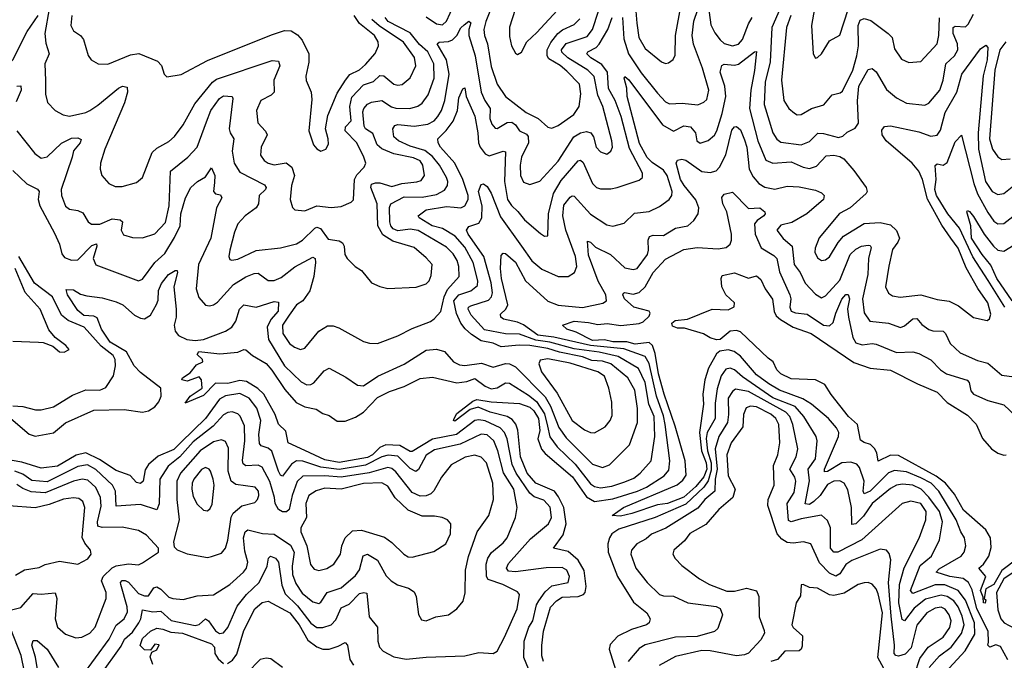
# Model space of a CAD drawing. Extents: x 1443846 to 1577407, y 839182 to 927291.
# Tile 519 of 535: x 1564509 to 1569367, y 905031 to 908194. Entities that reach past the tile are written whole.
import ezdxf

# ---------------------------------------------------------------- set-up
doc = ezdxf.new("R2010")
doc.units = 0

msp = doc.modelspace()

# ---------------------------------------------------------------- linework, layer by layer
at = {"layer": '0CON20XD'}
for points in [[(1568445, 908333.8), (1568415.6, 908165), (1568424.3, 908025), (1568435, 908003.3), (1568445, 908006.2), (1568465, 908025.7), (1568505, 908089.2), (1568555, 908118), (1568596.7, 908243.3)], [(1566844.8, 908275), (1566808.3, 908185), (1566799, 908145), (1566801.5, 908115), (1566817.1, 908075), (1566835, 907962), (1566864.7, 907875), (1566906.2, 907815), (1567008.1, 907735), (1567066.4, 907706.4), (1567115, 907663.5), (1567135, 907658.5), (1567165, 907671.5), (1567242.1, 907725), (1567269.1, 907765), (1567277.2, 907827.2), (1567271.6, 907875), (1567208.9, 907938.9), (1567175, 907967), (1567119.9, 907999.9), (1567111.2, 908015), (1567110.9, 908045), (1567128.8, 908081.2), (1567164.6, 908125.4), (1567187.1, 908142.9), (1567245, 908169.7), (1567272.6, 908197.4)], [(1566967.6, 908292.4), (1566925, 908156.7), (1566925, 908110), (1566935.6, 908065), (1566955, 908028.8), (1566965, 908022), (1566985, 908034), (1567011.5, 908085), (1567059.8, 908130.2), (1567179.6, 908260.4)], [(1567544.8, 908275), (1567553.9, 908176.1), (1567563.9, 908105), (1567595, 908051.5), (1567675, 907985.6), (1567695, 907977.1), (1567709.7, 907980.3), (1567733.4, 907996.6), (1567742.2, 908017.8), (1567744.3, 908115), (1567771.8, 908268.2)], [(1564027.2, 908237.2), (1564030.5, 908175), (1564056.7, 908145), (1564325, 907958.2), (1564368.3, 907938.3), (1564395, 907937.5), (1564435, 907956.9), (1564474.8, 907995.2), (1564545.9, 908135), (1564599.7, 908215)], [(1564655, 908247.5), (1564632.3, 908125), (1564637.9, 908077.9), (1564653.6, 908025), (1564632.7, 907975), (1564636.2, 907893.8), (1564636.5, 907826.5), (1564646, 907785), (1564684.5, 907744.5), (1564723.4, 907723.4), (1564755, 907716.5), (1564835, 907734.7), (1564855, 907744.7), (1564895, 907770.9), (1564995.6, 907855), (1565015.4, 907865.4), (1565039.8, 907859.8), (1565041.1, 907835), (1565026.3, 907783.7), (1564929.6, 907555), (1564907.8, 907485), (1564905.6, 907455), (1564914.2, 907425), (1564949.2, 907385), (1564980.2, 907370.2), (1565015, 907370), (1565085, 907390), (1565115, 907414), (1565162.9, 907537.1), (1565185, 907560), (1565245, 907592.5), (1565272.4, 907617.6), (1565315, 907674.4), (1565372.5, 907777.5), (1565459.7, 907885), (1565479.7, 907900.3), (1565755, 907992.9), (1565785, 907988.5), (1565791.6, 907965), (1565762.4, 907895), (1565764.6, 907835), (1565749.6, 907820.4), (1565698.2, 907795), (1565677.7, 907745), (1565684, 907684), (1565722.4, 907642.4), (1565729.2, 907625), (1565699.6, 907565), (1565696.5, 907525), (1565715, 907498.9), (1565735, 907484.7), (1565765, 907477.6), (1565823.4, 907486.6), (1565852.1, 907465), (1565865.2, 907425), (1565849.5, 907375), (1565843.1, 907305), (1565855, 907266.7), (1565865.6, 907255.6), (1565915, 907249.6), (1565975, 907274.2), (1566045, 907266.2), (1566095, 907271.5), (1566145, 907293.1), (1566155, 907303.8), (1566160, 907405), (1566172.6, 907427.4), (1566208.2, 907465), (1566216.4, 907485), (1566207.3, 907515), (1566171.6, 907585), (1566114, 907645), (1566115.7, 907664.3), (1566144, 907695), (1566137.8, 907765), (1566148.2, 907811.8), (1566205, 907871.4), (1566255, 907889.1), (1566285, 907918.1), (1566305, 907916.7), (1566355, 907874.6), (1566375, 907870), (1566395.9, 907874.1), (1566435, 907906.5), (1566464.1, 907965), (1566456.8, 908006.8), (1566402.3, 908082.3), (1566282.5, 908162.5), (1566245.9, 908195)], [(1565469.7, 907390.3), (1565465.8, 907345), (1565474.5, 907334.5), (1565498.9, 907328.9), (1565506.6, 907313.4), (1565479.6, 907265), (1565451.8, 907115), (1565391.7, 906985), (1565379.2, 906865), (1565392, 906822), (1565425, 906784.4), (1565445, 906780.5), (1565465, 906786.4), (1565485, 906798.1), (1565564.5, 906885.5), (1565625, 906924.3), (1565665, 906940.9), (1565685, 906942.5), (1565735, 906905.4), (1565765, 906906), (1565799, 906921), (1565865.9, 906974.1), (1565955, 907020.8), (1565966.4, 907015), (1565968.8, 906995), (1565960.8, 906925), (1565941, 906855), (1565906.6, 906805), (1565875, 906785.2), (1565838.2, 906735), (1565805.7, 906685), (1565807.5, 906645), (1565840, 906595), (1565865, 906576.2), (1565895, 906564.5), (1565915, 906571.4), (1565984.2, 906655.8), (1566028.3, 906681.7), (1566055, 906681.9), (1566082.6, 906672.6), (1566205, 906604.3), (1566235, 906595.7), (1566275, 906594.4), (1566375, 906632.1), (1566445, 906669.6), (1566535, 906703.5), (1566554, 906716), (1566587.3, 906752.7), (1566603, 906825), (1566618.8, 906861.2), (1566677.2, 906925), (1566675.7, 906975), (1566666.8, 907005), (1566647.1, 907037.1), (1566615, 907069.7), (1566475, 907152.1), (1566435, 907159.8), (1566375, 907151), (1566351.4, 907161.4), (1566340.1, 907175), (1566334.8, 907195.2), (1566334.1, 907265.9), (1566340, 907285), (1566405, 907318.4), (1566495, 907317.5), (1566565, 907331.2), (1566605, 907352.1), (1566619.8, 907375), (1566621.4, 907395), (1566613.9, 907415), (1566580.9, 907475), (1566545, 907518.7), (1566507, 907547), (1566435, 907568.7), (1566377.3, 907595), (1566354.6, 907615), (1566350, 907655), (1566359.1, 907670.9), (1566373.9, 907676.1), (1566455, 907668.5), (1566522.5, 907677.5), (1566554.6, 907695), (1566571.6, 907715), (1566589.6, 907745), (1566606.2, 907795), (1566628, 907925), (1566615.1, 907995.1), (1566568.2, 908075), (1566578.1, 908081.9), (1566625, 908085.7), (1566645, 908094.1), (1566665, 908115.4), (1566685, 908152.9), (1566701.9, 908168.1), (1566725, 908186.9), (1566735, 908177.5), (1566725.2, 908144.8), (1566724.8, 908115), (1566755.9, 908015), (1566786.2, 907835), (1566803.1, 907795), (1566829.3, 907755), (1566828.5, 907705), (1566838, 907678), (1566855, 907657.3), (1566865, 907656.8), (1566913.9, 907686.1), (1566937.2, 907687.2), (1566954.7, 907675), (1566975, 907644.7), (1567009, 907629), (1567017.4, 907617.4), (1567019.2, 907585), (1566985.3, 907515), (1566977.9, 907475), (1566980.3, 907425), (1566995, 907391.1), (1567025, 907380.4), (1567075, 907396.7), (1567165, 907495.4), (1567242.9, 907615), (1567275, 907634.8), (1567305, 907641.6), (1567327.1, 907635), (1567339.6, 907615), (1567353.4, 907565), (1567375, 907540.9), (1567405, 907529.4), (1567425.9, 907544.1), (1567433.8, 907565), (1567431.2, 907595), (1567386, 907765), (1567361.2, 907821.2), (1567343.4, 907913.4), (1567312.5, 907945), (1567212.9, 908005), (1567183.9, 908033.9), (1567182, 908045), (1567205, 908076.4), (1567309.2, 908110.8), (1567335, 908145.5), (1567364.9, 908235.1)], [(1566515, 908207.2), (1566565, 908172.4), (1566595, 908168.6), (1566615, 908186.2), (1566651.4, 908265)], [(1567482.9, 908205), (1567489.6, 908099.6), (1567512.3, 908025), (1567575, 907931.6), (1567655, 907831.5), (1567695, 907788.2), (1567715, 907778.5), (1567777.8, 907782.2), (1567855, 907772.5), (1567885, 907786.4), (1567899.7, 907800.2), (1567909.4, 907845), (1567877.7, 907955), (1567832.9, 908072.9), (1567826, 908116), (1567835, 908185.8), (1567855, 908243.1)], [(1567905.9, 908265.9), (1567918.6, 908168.6), (1567939.3, 908129.3), (1567964.1, 908094.1), (1567985, 908076.8), (1568025, 908065.3), (1568055, 908072.7), (1568074.5, 908095.5), (1568105, 908173.8), (1568123.3, 908205)], [(1568261.4, 908248.6), (1568219.8, 908155), (1568210.8, 907985), (1568187.2, 907885), (1568182.7, 907775), (1568224.2, 907635), (1568243.7, 907603.7), (1568265, 907588.4), (1568365, 907575.8), (1568405, 907591.6), (1568447.2, 907632.8), (1568475, 907632.3), (1568548.3, 907611.7), (1568570.9, 907619.1), (1568591.5, 907638.5), (1568631.5, 907658.5), (1568646.7, 907683.3), (1568642.4, 907792.4), (1568649.2, 907865), (1568695, 907947.8), (1568715, 907951.9), (1568735, 907936.9), (1568785, 907848.5), (1568835, 907807.1), (1568885, 907782.1), (1568975, 907771.9), (1568995, 907781.9), (1569048, 907845), (1569064.8, 907895), (1569078.8, 907975), (1569121.1, 908015), (1569138.1, 908045), (1569136.2, 908075), (1569114.4, 908125), (1569115, 908155.6), (1569125, 908162.1), (1569175, 908158.8), (1569188.6, 908171.4), (1569215, 908220.9)], [(1564441.9, 906245), (1564555, 906146.9), (1564585, 906137.8), (1564675, 906154.2), (1564735, 906202.7), (1564874.2, 906265.8), (1565025, 906269.3), (1565115, 906255.2), (1565145, 906261.9), (1565175, 906282.9), (1565195, 906306.4), (1565206.6, 906335), (1565204.6, 906375), (1565105, 906452.2), (1565074.4, 906485), (1565035, 906553.9), (1564955, 906602.1), (1564913.1, 906665), (1564891.1, 906721.1), (1564875, 906729), (1564825, 906733.6), (1564795, 906758.4), (1564745.3, 906835), (1564738, 906862), (1564775, 906859.1), (1564809.1, 906839.1), (1564839.6, 906829.6), (1564915, 906820.4), (1564985, 906800.5), (1565017.1, 906785), (1565075, 906734.6), (1565105, 906719.1), (1565125, 906716.2), (1565155, 906735.4), (1565183.4, 906786.6), (1565191.3, 906808.7), (1565194.2, 906855.8), (1565208.9, 906891.1), (1565242.3, 906935), (1565275.5, 906955.5), (1565285.5, 906955.5), (1565288.2, 906945), (1565269.2, 906875), (1565281.4, 906765), (1565280.8, 906725), (1565270.6, 906685), (1565276, 906655), (1565292.7, 906635), (1565333.9, 906613.9), (1565375, 906610), (1565416, 906615), (1565525, 906655.4), (1565555.5, 906675), (1565574.7, 906705), (1565593.2, 906765), (1565615, 906785.4), (1565675, 906774.7), (1565765, 906802.3), (1565785, 906799.2), (1565784.7, 906755), (1565747.3, 906712.7), (1565729, 906675), (1565735.6, 906615), (1565815, 906484.8), (1565897.1, 906405), (1565925, 906390.6), (1565945, 906392), (1565959.7, 906400.3), (1566010.6, 906459.4), (1566035, 906473.5), (1566118.5, 906428.5), (1566175, 906388.8), (1566205, 906385.9), (1566276.6, 906433.4), (1566405, 906492), (1566515, 906561.6), (1566565, 906566.5), (1566605, 906555.4), (1566648.8, 906505), (1566679.1, 906489.1), (1566705, 906486.8), (1566787.9, 906497.9), (1566845, 906477.8), (1566905, 906496.8), (1566925, 906494.8), (1566955, 906479.4), (1567100.9, 906330.9), (1567128.3, 906285), (1567169.6, 906180.4), (1567205, 906128.9), (1567335, 905999.1), (1567385, 905983.1), (1567418.1, 905995), (1567518, 906095), (1567556.8, 906205), (1567556.4, 906273.6), (1567543.9, 906365), (1567509.5, 906425), (1567425, 906494.9), (1567385, 906507.6), (1567331.2, 906511.2), (1567285, 906529.1), (1567171.4, 906551.4), (1567115, 906569.9), (1567025, 906584.4), (1566973.3, 906586.7), (1566885, 906578.7), (1566845, 906595.9), (1566785, 906608.4), (1566738.6, 906638.6), (1566707.5, 906667.4), (1566685.7, 906695.7), (1566663.3, 906743.3), (1566651.4, 906805), (1566675, 906834.4), (1566734.6, 906855.4), (1566768, 906882), (1566769.6, 906905), (1566746.2, 906995), (1566705, 907070.8), (1566656.9, 907125), (1566595, 907162.3), (1566544.1, 907175), (1566479.5, 907215), (1566474.5, 907225), (1566514.9, 907255.1), (1566615, 907271.7), (1566652.1, 907267.9), (1566685, 907264.8), (1566705, 907274.6), (1566721.9, 907305), (1566721.1, 907325), (1566694.8, 907405), (1566655.5, 907485), (1566584.7, 907565), (1566574.1, 907585), (1566572.1, 907605), (1566613.4, 907646.6), (1566647.3, 907692.7), (1566669, 907745), (1566675, 907808), (1566695, 907852), (1566705, 907857.5), (1566711.9, 907815), (1566755, 907717.5), (1566770, 907635), (1566772.4, 907585), (1566780, 907565), (1566805, 907531.3), (1566825, 907522.2), (1566895, 907544.5), (1566905, 907541.4), (1566900.9, 907395), (1566916.3, 907306.3), (1566935, 907276.1), (1566967.2, 907247.2), (1567000, 907205), (1567078.6, 907138.6), (1567097.5, 907125), (1567115, 907126.7), (1567118.3, 907235), (1567142.1, 907335), (1567180.3, 907399.7), (1567265, 907496.9), (1567275, 907500.8), (1567289.1, 907489.1), (1567335, 907384.5), (1567355, 907365.5), (1567375, 907358.2), (1567425, 907358.2), (1567456.7, 907365), (1567565, 907400.5), (1567581.9, 907415), (1567580.9, 907435), (1567517.2, 907557.2), (1567477.1, 907715), (1567447.3, 907795), (1567414.2, 907854.2), (1567409.4, 907935), (1567381.6, 907971.6), (1567326, 908006), (1567307.3, 908025), (1567312.7, 908035), (1567352.9, 908057.1), (1567367.8, 908072.2), (1567410, 908145), (1567432.4, 908205)], [(1564493.9, 907645), (1564583, 907533), (1564615, 907510.4), (1564645, 907516), (1564715, 907584.7), (1564765, 907608.4), (1564795, 907610), (1564812.7, 907602.7), (1564806.7, 907585), (1564773.9, 907546.1), (1564768.4, 907515), (1564713.7, 907355), (1564715.3, 907325), (1564735, 907273.3), (1564755, 907258.5), (1564795, 907251.6), (1564820.3, 907240.2), (1564847.1, 907195), (1564863.6, 907183.6), (1564905, 907184.1), (1564965, 907210.2), (1565005, 907206.2), (1565015.3, 907195), (1565010, 907155), (1565021.4, 907131.4), (1565065, 907118.5), (1565115, 907116.5), (1565175, 907136.9), (1565227.4, 907192.6), (1565246.6, 907275), (1565252.5, 907445), (1565338.8, 907515), (1565384.2, 907565), (1565430.8, 907689.2), (1565452.3, 907745), (1565495, 907805.2), (1565515, 907818.3), (1565557.1, 907815), (1565560.5, 907805), (1565543.1, 907655), (1565546.9, 907635), (1565565.4, 907605), (1565556.4, 907545), (1565566.7, 907485), (1565595, 907440.9), (1565717.4, 907377.4), (1565725.6, 907365), (1565722.2, 907355), (1565690.6, 907325), (1565686.4, 907285), (1565675.6, 907265), (1565620.6, 907225), (1565584.5, 907185), (1565568.2, 907145), (1565545.5, 907055), (1565540.5, 907025), (1565545, 907010), (1565555.6, 907005.6), (1565585, 907011.1), (1565675, 907054.7), (1565795, 907067.5), (1565875, 907086.8), (1565903.8, 907105), (1565965, 907164.7), (1565975, 907169.5), (1565992.2, 907162.2), (1566030.5, 907110.5), (1566085, 907101.1), (1566102.1, 907092.1), (1566110.4, 907075), (1566113.6, 907033.6), (1566124.2, 907015), (1566164, 906975), (1566195, 906956), (1566245, 906894.2), (1566285, 906875.6), (1566325.7, 906865.7), (1566465, 906873.1), (1566515, 906890), (1566529.2, 906905), (1566539.6, 906930.4), (1566543.3, 906985), (1566515, 907017.5), (1566455, 907068.5), (1566350, 907100), (1566301, 907131), (1566275.2, 907175.2), (1566271.8, 907285), (1566240.6, 907365), (1566245, 907381.5), (1566265, 907388.4), (1566285, 907388), (1566345, 907370.4), (1566395, 907385.2), (1566467.8, 907392.3), (1566490.1, 907399.9), (1566506.8, 907425), (1566497.8, 907475), (1566485, 907496.3), (1566452.3, 907512.3), (1566355, 907531.5), (1566295, 907555.6), (1566273.1, 907575), (1566251, 907631), (1566214.9, 907654.9), (1566208.3, 907668.3), (1566201.3, 907738.7), (1566206.3, 907755), (1566225, 907775.9), (1566245, 907786.3), (1566295, 907794.7), (1566343.6, 907763.6), (1566365, 907757.5), (1566434.2, 907755.8), (1566472.6, 907767.4), (1566495, 907782.2), (1566525, 907822.2), (1566553.9, 907905), (1566552.1, 907975), (1566522.3, 908035), (1566481.4, 908071.4), (1566435, 908129.5), (1566327.6, 908185), (1566312.2, 908205)], [(1564766.5, 908215), (1564761.9, 908165), (1564775, 908139.2), (1564809.2, 908115), (1564824.4, 908095), (1564846.8, 908016.8), (1564862, 907995), (1564895.8, 907975.8), (1564944.3, 907974.3), (1565055, 908020.9), (1565096.4, 908026.4), (1565189.3, 907989.3), (1565207.8, 907967.8), (1565222, 907925), (1565235, 907911.2), (1565305, 907922.9), (1565435, 907992.7), (1565751.9, 908118.1), (1565815, 908139.6), (1565848.9, 908138.9), (1565879.5, 908119.5), (1565903.1, 908093.1), (1565935.4, 908025), (1565936, 907984), (1565920, 907915), (1565922.6, 907892.6), (1565946.7, 907835), (1565950.9, 907799.1), (1565935.9, 907644.1), (1565959.2, 907575), (1565975, 907556), (1565995, 907544.2), (1566018.8, 907555), (1566031.7, 907578.3), (1566031.5, 907605), (1566017.5, 907655), (1566029.2, 907720.8), (1566075, 907830.8), (1566116.2, 907895), (1566137.3, 907922.7), (1566185, 907945.6), (1566215, 907971.9), (1566263.3, 908026.7), (1566278.4, 908065), (1566276.9, 908085), (1566259.6, 908115), (1566186.1, 908175), (1566159, 908215)], [(1568314, 908215), (1568292.4, 908155), (1568268, 907895), (1568278.9, 907795), (1568303.8, 907755), (1568331.5, 907731.5), (1568345, 907724.4), (1568365, 907725.6), (1568415, 907755.9), (1568476.4, 907773.6), (1568517.4, 907822.6), (1568557.3, 907832.7), (1568568.8, 907841.2), (1568618.8, 907945), (1568640, 908015), (1568647.5, 908065), (1568645.2, 908164.8), (1568655, 908191.5), (1568675, 908199.1), (1568708.8, 908188.8), (1568794.5, 908125), (1568814.1, 908105), (1568825, 908049.2), (1568859.1, 907999.1), (1568895, 907981.5), (1568955, 907986.7), (1569035.3, 908075), (1569044.2, 908115), (1569047.7, 908202.3)], [(1569374.2, 908085), (1569344.1, 908045), (1569319.7, 907945), (1569294.5, 907605), (1569308.8, 907555), (1569335, 907516.4), (1569355, 907503.6), (1569395, 907506.2)], [(1567030, 904960), (1566996.9, 905045), (1566997.4, 905125), (1567021.1, 905195), (1567039.8, 905225), (1567059.5, 905305), (1567070.2, 905325), (1567101.9, 905368.1), (1567135, 905398.7), (1567215.2, 905414.8), (1567221.7, 905445), (1567208, 905475), (1567185, 905488.2), (1567106.3, 905486.4), (1566955, 905467.8), (1566921, 905471), (1566910, 905485), (1566920.8, 905509.3), (1567029.6, 905630.4), (1567117.8, 905705), (1567132.6, 905735), (1567126.1, 905786.1), (1567095, 905821.8), (1567047.8, 905837.8), (1567025.1, 905855.1), (1566957.6, 905955), (1566938.1, 905998.1), (1566913.3, 906123.3), (1566901.6, 906155), (1566878.8, 906178.8), (1566805, 906212.3), (1566775, 906218), (1566755, 906214.2), (1566663.7, 906146.3), (1566545, 906122.5), (1566445, 906061), (1566435, 906061.3), (1566385, 906091.6), (1566315, 906093.9), (1566285, 906082), (1566249.4, 906045), (1566225, 906032.3), (1566085, 906007.3), (1566015, 906019.9), (1565915, 906066.8), (1565833.8, 906103.8), (1565821.7, 906161.8), (1565786.4, 906196.4), (1565770, 906245), (1565713.3, 906345), (1565683.3, 906373.3), (1565627.1, 906407.1), (1565595, 906412.9), (1565535, 906397.5), (1565475, 906399.2), (1565415, 906338.8), (1565325, 906300), (1565349.2, 906335), (1565408.6, 906375), (1565406.2, 906415), (1565395, 906430), (1565335, 906409.2), (1565308.8, 906415), (1565312, 906425), (1565349.5, 906450.5), (1565380.8, 906489.2), (1565412.5, 906505), (1565410, 906515), (1565385, 906540), (1565393.3, 906555), (1565495.5, 906544.5), (1565585, 906551.4), (1565615, 906565.7), (1565624.1, 906564.1), (1565657.5, 906535), (1565725, 906495.7), (1565752.9, 906462.9), (1565817.1, 906367.1), (1565872.8, 906302.8), (1565915, 906282.5), (1565971.4, 906271.4), (1566005, 906249.2), (1566035, 906240), (1566075, 906210.7), (1566115, 906211.4), (1566165, 906230.3), (1566205, 906255.9), (1566275, 906327.7), (1566332.6, 906357.4), (1566405, 906383), (1566485, 906421.3), (1566545, 906427.8), (1566665, 906400.6), (1566715, 906407.6), (1566755, 906421.7), (1566805, 906384.3), (1566835, 906370.4), (1566865, 906376), (1566905, 906401.1), (1566925, 906398.2), (1567020, 906340), (1567058.3, 906308.3), (1567097.8, 906247.8), (1567113.1, 906186.9), (1567125, 906134.6), (1567160.4, 906085), (1567248.9, 905998.9), (1567325, 905901.9), (1567345, 905889), (1567375, 905882), (1567429.6, 905890.4), (1567495, 905911), (1567539.7, 905930.3), (1567570.7, 905955), (1567623.9, 906016.1), (1567641.9, 906135), (1567638.8, 906235), (1567612.4, 906295), (1567595, 906402.3), (1567561.3, 906471.3), (1567461.4, 906531.4), (1567368.1, 906551.9), (1567245, 906568.4), (1567125, 906601.7), (1567055, 906611.5), (1566975, 906641.7), (1566905, 906642.1), (1566802.6, 906662.6), (1566736.8, 906735), (1566722.2, 906765), (1566723.9, 906775), (1566735, 906781.2), (1566821.7, 906808.3), (1566836.7, 906825), (1566841, 906845), (1566835.1, 906895), (1566799.5, 907025), (1566721.5, 907135), (1566713.1, 907155), (1566725, 907172.7), (1566775, 907189.6), (1566788.6, 907215), (1566791, 907275), (1566773, 907345), (1566785, 907380), (1566796.4, 907383.6), (1566815, 907370.8), (1566835, 907336.7), (1566880.4, 907220.4), (1566985, 907074.6), (1567035, 907002.5), (1567085, 906961.3), (1567165, 906925.5), (1567214.6, 906925.4), (1567245.6, 906945), (1567258.2, 906975), (1567250.4, 907025), (1567203.7, 907153.7), (1567189, 907225), (1567192.9, 907277.1), (1567225, 907317.3), (1567235, 907324.4), (1567245, 907322.9), (1567325, 907234), (1567405, 907180.4), (1567435, 907173.8), (1567491.1, 907188.9), (1567542.3, 907237.7), (1567615, 907246.5), (1567665, 907270.7), (1567713.1, 907305), (1567726.4, 907325), (1567728.7, 907345), (1567702.9, 907425), (1567685, 907450), (1567628.8, 907488.8), (1567605, 907512.6), (1567567.3, 907582.7), (1567506, 907814), (1567504.6, 907855), (1567491.1, 907905), (1567495, 907913.8), (1567515, 907896.2), (1567680.3, 907675), (1567735, 907643.6), (1567785, 907668.8), (1567818.1, 907665), (1567842.7, 907635), (1567850, 907595), (1567866.2, 907583.8), (1567905, 907596.9), (1567936.4, 907623.6), (1567948.4, 907645), (1567975, 907731.1), (1567993.1, 907815), (1567988.5, 907865), (1567965.3, 907934.7), (1567972.4, 907967.6), (1567985.4, 907974.6), (1568035, 907968.5), (1568055, 907973.3), (1568135, 908035.7), (1568145, 908036.2), (1568135, 907942)], [(1568135, 907942), (1568115.8, 907845), (1568110, 907755), (1568150.4, 907595), (1568190.6, 907500.6), (1568225, 907484.7), (1568315, 907492.5), (1568375, 907464.7), (1568405, 907459.3), (1568439.9, 907470.1), (1568488.5, 907521.5), (1568525, 907524.6), (1568555, 907518.6), (1568575, 907506.8), (1568625, 907449), (1568685.6, 907365), (1568690.7, 907345), (1568685.2, 907334.8), (1568605.7, 907264.3), (1568554.1, 907235.9), (1568453.9, 907116.1), (1568433.1, 907065), (1568431.9, 907045), (1568445, 907017.1), (1568465, 907004.5), (1568485, 907007.5), (1568505, 907023.1), (1568546.7, 907093.3), (1568572.7, 907125), (1568675, 907187.5), (1568755, 907192.5), (1568805, 907180.9), (1568835, 907153.2), (1568849.4, 907115), (1568842.1, 907095), (1568815, 907059.2), (1568797.1, 906977.1), (1568781.2, 906875), (1568795, 906842.9), (1568815, 906830.5), (1568853.8, 906823.8), (1568955, 906834.7), (1569035, 906812.3), (1569094, 906804), (1569140.2, 906780.2), (1569215, 906722.9), (1569282.3, 906707.7), (1569293.2, 906716.8), (1569300.3, 906739.7), (1569286.4, 906795), (1569236.3, 906866.3), (1569178.8, 906968.8), (1569138.7, 907065), (1569103.7, 907115), (1569058.3, 907178.3), (1568987.2, 907307.2), (1568962.7, 907405), (1568945, 907445.3), (1568912.2, 907485), (1568784.6, 907595), (1568764.7, 907625), (1568762.4, 907647.6), (1568775, 907665.8), (1568805, 907669.4), (1568945, 907639.3), (1569005, 907618.9), (1569035, 907624.1), (1569052.2, 907647.8), (1569074.6, 907734.6), (1569132.9, 907835), (1569157.8, 907925), (1569249.7, 908050.3), (1569275, 908067.5), (1569285.6, 908055.6), (1569282.6, 907995), (1569262.9, 907917.1), (1569238, 907635), (1569239.7, 907555), (1569273.8, 907395), (1569307.7, 907345), (1569335, 907330.8), (1569364.7, 907335.3), (1569405, 907368)], [(1564495, 907865.5), (1564515, 907867.5), (1564516.8, 907845), (1564491.2, 907788.8)], [(1567092.8, 905025), (1567085, 905053.3), (1567084.3, 905104.3), (1567093.4, 905175), (1567127.1, 905292.8), (1567157, 905325), (1567185, 905342.6), (1567265, 905345.9), (1567291.4, 905355), (1567299, 905365), (1567303.5, 905395), (1567293.9, 905473.9), (1567263.9, 905525), (1567215, 905567.8), (1567143.1, 905585), (1567190, 905650), (1567205.2, 905705), (1567193.3, 905785), (1567167.7, 905837.7), (1567146.7, 905865), (1567055.3, 905905), (1567012, 905955), (1566979.7, 906035), (1566967, 906167), (1566956.7, 906196.7), (1566939, 906219), (1566914.3, 906234.3), (1566830, 906255), (1566771.1, 906281.1), (1566730.6, 906269.4), (1566655, 906211.9), (1566650, 906215), (1566651.9, 906225), (1566665, 906248.6), (1566745, 906310), (1566765, 906318), (1566835, 906306.1), (1566975, 906299), (1567025, 906279.8), (1567045, 906261.7), (1567069.2, 906225), (1567075.6, 906165), (1567064.9, 906124.9), (1567083.1, 906073.1), (1567101.1, 906051.1), (1567236.1, 905936.1), (1567305, 905837.8), (1567345, 905814.3), (1567435, 905827.4), (1567557.1, 905865), (1567601.2, 905885), (1567689, 905941), (1567711, 905969), (1567717.2, 906015), (1567694, 906195), (1567685, 906238), (1567650.5, 906335), (1567615, 906495.4), (1567595, 906531), (1567489.1, 906569.1), (1567325, 906584.6), (1567145, 906626.6), (1567065, 906635.7), (1566995, 906686.5), (1566965, 906699.4), (1566895.7, 906715), (1566882.1, 906725), (1566880.8, 906739.1), (1566908.1, 906765), (1566917, 906785), (1566885.2, 906915), (1566881, 906965), (1566885, 907028.8), (1566895, 907040.6), (1566905, 907039.5), (1566955, 906996.8), (1567004.8, 906904.8), (1567114.4, 906804.4), (1567165, 906783.4), (1567285, 906773.2), (1567385.9, 906794.1), (1567403.7, 906806.3), (1567400.3, 906835), (1567362.5, 906902.5), (1567315, 907031.2), (1567310.5, 907099.5), (1567325, 907095.6), (1567350.5, 907070.5), (1567423.9, 907033.9), (1567495, 906968.5), (1567535, 906960.9), (1567555, 906965.6), (1567606.9, 907035), (1567612, 907055), (1567610, 907105), (1567616.6, 907123.4), (1567635, 907130.3), (1567685, 907128.4), (1567745, 907163.9), (1567805, 907175.5), (1567835, 907201.9), (1567856.2, 907235), (1567860, 907265), (1567844.8, 907304.8), (1567786.7, 907375), (1567769, 907405), (1567748.5, 907485), (1567755, 907500), (1567775, 907505.6), (1567795, 907499.4), (1567875, 907444.8), (1567915, 907438.8), (1567945, 907447.1), (1567961.6, 907465), (1567993.4, 907526.6), (1568022.6, 907647.4), (1568035, 907664.4), (1568045, 907666.9), (1568065, 907649.5), (1568085, 907601.2), (1568095.9, 907565), (1568103.1, 907503.1), (1568108.8, 907455), (1568127.4, 907417.4), (1568155, 907385.4), (1568185, 907366.1), (1568235, 907357.3), (1568295, 907372.1), (1568355, 907368.9), (1568435, 907351.8), (1568465, 907338.6), (1568477.8, 907325), (1568474.6, 907305), (1568392.9, 907235), (1568318.2, 907191.8), (1568265, 907178.5), (1568244.4, 907155), (1568275, 907112.7), (1568319.7, 907075), (1568330.4, 906985), (1568359.2, 906945), (1568385, 906892.5), (1568435, 906839.1), (1568465, 906820.4), (1568485, 906830.9), (1568555, 906907.1), (1568605.9, 907035), (1568635, 907061.3), (1568662, 907075), (1568695, 907080), (1568705, 907078), (1568709.4, 907069.4), (1568697.5, 907015), (1568694, 906936), (1568666.8, 906815), (1568675.7, 906745.7), (1568703.1, 906705), (1568795, 906695.9), (1568855, 906674.1), (1568875, 906682.3), (1568915, 906716.2), (1568935, 906718.8), (1568959.2, 906689.2), (1568995, 906663.2), (1569015, 906656.8), (1569065.8, 906655), (1569076.4, 906645), (1569100, 906595), (1569149.5, 906549.5), (1569235, 906510.5), (1569285, 906497.5), (1569355, 906437.8), (1569415, 906430.4)], [(1569369.1, 906775), (1569286.5, 906906.5), (1569212, 907022), (1569145, 907163.6), (1569088.8, 907235), (1569032.2, 907325), (1569024.4, 907355), (1569031.2, 907405), (1569025.6, 907474.4), (1569035, 907482.5), (1569065, 907475.6), (1569085, 907488.6), (1569125, 907590), (1569155, 907623.3), (1569216, 907385), (1569235, 907334), (1569285, 907240.9), (1569315, 907199.1), (1569335, 907185.3), (1569365, 907186.5), (1569408.5, 907221.5)], [(1564475, 907448.8), (1564543.5, 907383.5), (1564597.1, 907357.1), (1564604.3, 907345), (1564600, 907305), (1564608.4, 907275), (1564679.7, 907139.8), (1564704.7, 907085), (1564717.4, 907037.4), (1564729.9, 907019.9), (1564765, 907005.9), (1564795, 907008.2), (1564865, 907079.3), (1564887.1, 907087.1), (1564889.7, 907075), (1564872, 907015), (1564885, 906983.1), (1565095, 906904.5), (1565115, 906913.1), (1565175, 906995.3), (1565225, 907039.1), (1565272.5, 907117.5), (1565300.8, 907175), (1565304.4, 907235), (1565326.6, 907313.4), (1565353.8, 907365), (1565385.3, 907394.7), (1565425, 907416.9), (1565455, 907462.5), (1565471.5, 907425), (1565469.7, 907390.3)], [(1567851.4, 907068.6), (1567955, 907062.6), (1567995, 907068.8), (1568014.1, 907085.9), (1568021.5, 907105), (1568020.4, 907135), (1567998.4, 907245), (1567978.8, 907285), (1567973.8, 907315), (1567985, 907332.9), (1568025, 907342.5), (1568105, 907262.1), (1568161.2, 907265), (1568185.5, 907245), (1568187.5, 907235), (1568180.5, 907225), (1568147.4, 907202.6), (1568134.8, 907185.2), (1568137.1, 907135), (1568167, 907067), (1568229.6, 907029.6), (1568243.9, 907013.9), (1568258.2, 906948.2), (1568309.3, 906835), (1568313.8, 906815), (1568308.2, 906775), (1568315.6, 906755), (1568335.8, 906745.8), (1568395, 906740.2), (1568475, 906685.6), (1568505, 906681.8), (1568521.9, 906698.1), (1568534.9, 906745.1), (1568565, 906813.6), (1568585, 906836.1), (1568596.8, 906836.8), (1568602.5, 906815), (1568594, 906766), (1568598.6, 906725), (1568619.6, 906625), (1568635, 906598), (1568665, 906588.1), (1568715, 906595.2), (1568735, 906591.9), (1568835, 906550), (1568915, 906553.9), (1568945, 906545.5), (1569005, 906514.5), (1569052.5, 906465), (1569080.9, 906445), (1569183.4, 906413.4), (1569192.7, 906402.7), (1569201.8, 906361.8), (1569215.5, 906345), (1569285, 906313.3), (1569365, 906292.3), (1569425, 906234.2)], [(1569405.4, 906805), (1569330.2, 906915), (1569301, 906981), (1569257.2, 907035), (1569205, 907114.3), (1569200.9, 907175), (1569181.9, 907245), (1569185, 907251.2), (1569195, 907247.1), (1569215, 907221.8), (1569268.1, 907135), (1569313.4, 907075), (1569335, 907056.2), (1569365, 907050.8), (1569415, 907082.5)], [(1569385, 905033.1), (1569348.5, 905098.5), (1569325, 905106.5), (1569295, 905095.6), (1569285.6, 905105), (1569289.5, 905120.5), (1569287.2, 905175), (1569231.4, 905285), (1569208, 905378), (1569190.2, 905415), (1569164.5, 905435), (1569097.8, 905445), (1569030.4, 905465), (1569045, 905482.5), (1569153.9, 905545), (1569169.1, 905565), (1569177.7, 905595), (1569170.7, 905635), (1569152.2, 905665), (1569129.6, 905725), (1569044.5, 905865), (1569005.2, 905905), (1568955, 905931.4), (1568885, 905961.2), (1568825, 905968.1), (1568795, 905956), (1568705, 905865.7), (1568675, 905852.5), (1568670.5, 905865), (1568675.7, 905914.3), (1568651.9, 905981.9), (1568639.2, 905999.2), (1568609.6, 906009.6), (1568564.7, 906005.3), (1568495, 905962.8), (1568480.4, 905960.4), (1568479, 905975), (1568549.5, 906135), (1568550.8, 906155), (1568539, 906179), (1568498.8, 906225), (1568416, 906296), (1568372, 906322), (1568257.5, 906365), (1568204.4, 906395), (1568145, 906440.8), (1568065, 906532.9), (1568034.5, 906554.5), (1568005, 906562.9), (1567963, 906557), (1567946.2, 906543.8), (1567907.5, 906472.5), (1567889.6, 906415), (1567879.6, 906345), (1567882.5, 906295), (1567862.9, 906155), (1567872.7, 906065), (1567895.3, 906005.3), (1567898.8, 905975), (1567885, 905936.6), (1567845, 905888), (1567785, 905836.8), (1567705, 905805.5), (1567655, 905798.8), (1567528.9, 905755), (1567472.4, 905742.4), (1567432.5, 905745), (1567487.5, 905785), (1567753, 905897), (1567780.3, 905919.7), (1567796.8, 905945), (1567792.5, 906015), (1567743.7, 906186.3), (1567688.1, 906345), (1567661.3, 906445), (1567644.9, 906544.9), (1567631.7, 906585), (1567615, 906599.1), (1567545, 906592.3), (1567505, 906602.4), (1567435, 906602.9), (1567395, 906612.1), (1567335, 906609.8), (1567255, 906651.3), (1567208, 906665), (1567186.7, 906685), (1567245, 906704.7), (1567315, 906699), (1567361.9, 906688.1), (1567407.2, 906692.8), (1567475, 906683), (1567565, 906692.8), (1567585, 906701.3), (1567615, 906730), (1567619.2, 906745), (1567615.2, 906755), (1567538.3, 906775), (1567493.1, 906815), (1567484.2, 906835), (1567487.3, 906842.7), (1567495, 906846.1), (1567535, 906838.4), (1567565, 906846.2), (1567595.4, 906874.6), (1567634.7, 906945.3), (1567695, 907011.8), (1567785, 907059.3), (1567851.4, 907068.6)], [(1564475, 906287.4), (1564525, 906284.4), (1564587.1, 906267.1), (1564615, 906267.5), (1564675, 906282.7), (1564769.7, 906340.3), (1564835, 906366.2), (1564905, 906364.5), (1564933.1, 906376.9), (1564971.5, 906435), (1564980.9, 906485), (1564979.7, 906515), (1564969.2, 906535), (1564911, 906581), (1564826.6, 906675), (1564748, 906708), (1564714.8, 906734.8), (1564671, 906825), (1564582.4, 906892.4), (1564505.2, 907025)], [(1564475, 906607.1), (1564601.7, 906601.7), (1564625, 906600), (1564671.7, 906581.7), (1564705, 906554), (1564728.3, 906551.7), (1564752.5, 906565), (1564736.7, 906585), (1564684.1, 906624.1), (1564653.1, 906663.1), (1564610, 906765), (1564536.2, 906846.2), (1564485.9, 906965)], [(1569435, 905535.4), (1569355, 905473.5), (1569315, 905404.2), (1569276.2, 905383.8), (1569267.5, 905335), (1569275, 905330), (1569272.4, 905312.4), (1569265, 905314.2), (1569263.1, 905343.1), (1569250.2, 905375), (1569276.3, 905445), (1569240.8, 905485), (1569265, 905505.4), (1569291.3, 905545), (1569302.6, 905587.4), (1569298.6, 905635), (1569275.3, 905675), (1569165, 905772.3), (1569121.6, 905851.6), (1569077.4, 905905), (1569029.9, 905939.9), (1568845, 906041.1), (1568805, 906043.2), (1568744.6, 906014.6), (1568737.7, 906055), (1568726.6, 906076.6), (1568706.7, 906096.7), (1568675, 906105.5), (1568657.3, 906117.3), (1568642.2, 906195), (1568597.4, 906235), (1568512.3, 906342.3), (1568482, 906392), (1568435, 906414.7), (1568315, 906421.1), (1568265, 906445.8), (1568244.2, 906465), (1568226.2, 906505), (1568201.7, 906521.7), (1568065, 906652.7), (1568045, 906659.3), (1568015, 906656.5), (1567965.6, 906615), (1567946.3, 906613.7), (1567915, 906623.3), (1567883.2, 906643.2), (1567788.8, 906671.2), (1567755, 906671.3), (1567730.4, 906680.4), (1567727.1, 906695), (1567742.4, 906707.6), (1567804.5, 906715.5), (1567925, 906764.2), (1568005, 906761.2), (1568033.6, 906776.4), (1568036.1, 906796.1), (1567992.5, 906835), (1567973.3, 906875), (1567970, 906915), (1567975, 906930), (1568035, 906943.8), (1568105, 906918), (1568145, 906928.8), (1568165, 906910.8), (1568186.8, 906865), (1568223.5, 906813.5), (1568232, 906752), (1568242, 906732), (1568262.9, 906712.9), (1568325, 906675.5), (1568413.6, 906645), (1568625, 906500.3), (1568705, 906472.5), (1568805, 906463.8), (1568939.2, 906395), (1569035.6, 906355), (1569084.2, 906304.2), (1569185, 906240.3), (1569227.3, 906197.3), (1569259, 906125), (1569303.3, 906075), (1569335, 906053.5), (1569365, 906042.9), (1569376.7, 906045)], [(1567345, 906153.8), (1567397, 906183), (1567421.8, 906215), (1567431.5, 906238.5), (1567431.1, 906305), (1567416, 906375), (1567393.5, 906433.5), (1567361.1, 906455), (1567225, 906497.7), (1567115, 906518.6), (1567077.5, 906512.5), (1567070, 906495), (1567083.2, 906455), (1567160.1, 906350.1), (1567234.7, 906215), (1567295, 906168.8), (1567325, 906155.5), (1567345, 906153.8)], [(1569095, 904991.4), (1569173.2, 905076.8), (1569220.7, 905159.3), (1569219.4, 905215), (1569175, 905327.4), (1569139, 905375), (1569072.7, 905402.7), (1569025, 905403.6), (1568915, 905359.8), (1568904.8, 905374.8), (1568951.6, 905498.4), (1569007.5, 905545), (1569046.9, 905625), (1569062.7, 905715), (1569047.3, 905765), (1568995, 905836.8), (1568956.7, 905875), (1568915, 905895.7), (1568865, 905900.4), (1568835, 905894.8), (1568805, 905879.3), (1568715, 905804.7), (1568672.7, 905742.7), (1568635, 905704.6), (1568615, 905701.4), (1568613.3, 905785), (1568595, 905872), (1568576.4, 905905), (1568555, 905916.8), (1568525, 905914.7), (1568495, 905899.4), (1568458.3, 905845), (1568427.2, 905815), (1568405, 905800.7), (1568383.7, 905803.7), (1568406, 905916), (1568399.3, 905975), (1568435.2, 906024.8), (1568444.2, 906114.3), (1568437.8, 906135), (1568377, 906235), (1568334.4, 906284.4), (1568225, 906326.6), (1568075, 906429.6), (1568034.9, 906464.9), (1568015, 906473.4), (1567992.7, 906467.3), (1567969.6, 906435), (1567949.6, 906370.4), (1567940.3, 906299.7), (1567940.2, 906225), (1567901.5, 906155), (1567895.1, 906125), (1567902.5, 906065), (1567921.2, 906005), (1567921.2, 905968.8), (1567905, 905916.7), (1567884.9, 905885.1), (1567795, 905800.8), (1567645, 905736.2), (1567465, 905678.3), (1567431.2, 905655), (1567418.4, 905635), (1567410.2, 905605), (1567412.2, 905565), (1567458.8, 905445), (1567537.8, 905317.8), (1567603.6, 905265), (1567618.8, 905235), (1567614.2, 905215.8), (1567601.2, 905205), (1567527.3, 905182.7), (1567459.4, 905150.6), (1567421.7, 905108.3), (1567416.6, 905085), (1567448.8, 904985)], [(1564906.6, 904955), (1565010.2, 905099.8), (1565026.1, 905135), (1565065, 905168.8), (1565096.5, 905215), (1565107.3, 905235), (1565115, 905279.1), (1565165, 905269.9), (1565205, 905272.6), (1565256.5, 905226.5), (1565375, 905202.5), (1565395, 905207.5), (1565425, 905235.4), (1565440.9, 905225), (1565475, 905175.4), (1565495, 905162.9), (1565515, 905165.6), (1565535, 905193.1), (1565581.5, 905298.5), (1565627.4, 905355), (1565691.1, 905415), (1565729.8, 905495), (1565735.6, 905535), (1565745.6, 905544.4), (1565771.1, 905535), (1565785, 905515.7), (1565801.4, 905401.4), (1565818.3, 905358.3), (1565879.7, 905299.7), (1565945, 905213.4), (1565975, 905192.6), (1566005, 905192.1), (1566045.4, 905205), (1566068.9, 905231.1), (1566095, 905289.7), (1566135, 905308.2), (1566185, 905359.7), (1566206.1, 905366.1), (1566222.1, 905362.1), (1566232.3, 905245), (1566274.7, 905194.7), (1566276.5, 905125), (1566283.5, 905095), (1566302.9, 905075), (1566355, 905047.1), (1566415, 905036.1), (1566515, 905046.4), (1566705, 905053.5), (1566775, 905068.5), (1566845.6, 905064.4), (1566865, 905076.2), (1566900.5, 905145), (1566963.8, 905285), (1566974.4, 905355), (1566965, 905368.1), (1566891.9, 905405), (1566819.8, 905429.8), (1566812, 905445), (1566810.8, 905505), (1566818.7, 905535), (1566836.4, 905563.6), (1566895, 905610.7), (1566914.1, 905635), (1566955.3, 905735), (1566964.1, 905785), (1566946.2, 905875), (1566895.9, 905955.9), (1566867.3, 906065), (1566847.4, 906115), (1566815, 906143.8), (1566785, 906147), (1566682.6, 906097.4), (1566555, 906069.6), (1566515, 906044.1), (1566476.8, 905973.2), (1566463.4, 905963.4), (1566435, 905978.4), (1566375, 906038), (1566326.6, 906043.4), (1566295, 906035.4), (1566215, 905993.9), (1566085, 905972.5), (1565993.9, 905983.9), (1565905, 906014.5), (1565875, 906016), (1565850.6, 905999.4), (1565805, 905940.5), (1565795, 905945.5), (1565785, 905964.4), (1565753.4, 906063.4), (1565735, 906078.6), (1565699.4, 906089.4), (1565691.4, 906101.4), (1565689.4, 906145), (1565699.2, 906215), (1565678.7, 906275), (1565640.6, 906325), (1565595, 906347.8), (1565525, 906335.7), (1565495, 906319.4), (1565426.2, 906223.9), (1565305, 906108.1), (1565269.1, 906070.9), (1565191.7, 906038.3), (1565145, 905997.9), (1565128.6, 905971.4), (1565117.6, 905915), (1565105, 905903.8), (1565085, 905908.9), (1565053.2, 905943.2), (1564985, 905967.8), (1564902.4, 906022.4), (1564835, 906055.5), (1564787.1, 906042.9), (1564695, 905988.7), (1564615, 905979.4), (1564519.6, 906009.6), (1564434.1, 906024.1)], [(1568995.9, 904995), (1569047.6, 905052.4), (1569105, 905094.8), (1569155, 905162.8), (1569168.3, 905205), (1569158.5, 905248.5), (1569139.4, 905295), (1569117.6, 905325), (1569085, 905346.2), (1569055, 905352.1), (1568977.3, 905332.7), (1568922.6, 905287.4), (1568875, 905224.7), (1568862.3, 905232.3), (1568847.2, 905315), (1568849.9, 905405), (1568872.9, 905487.1), (1568946.4, 905633.6), (1568979.2, 905725), (1568980.7, 905765), (1568955, 905805.2), (1568905, 905815.7), (1568863.5, 905805), (1568663.4, 905625), (1568545, 905564), (1568525, 905564.3), (1568510, 905585), (1568508.9, 905685), (1568495, 905720.6), (1568465, 905746.9), (1568365, 905729.8), (1568315, 905714.7), (1568301.7, 905721.7), (1568296, 905805), (1568330.1, 905859.9), (1568338.7, 905915), (1568333.8, 905935), (1568309.4, 905975), (1568340.3, 906035), (1568347.8, 906075), (1568324.2, 906195), (1568307.9, 906235), (1568289.4, 906255), (1568105, 906357.2), (1568040.2, 906369.8), (1568025, 906357.5), (1568004.8, 906325), (1568006.5, 906245), (1568000.8, 906205), (1567959, 906135), (1567939.9, 906075), (1567950.7, 905975), (1567939.6, 905925), (1567939.1, 905865), (1567889.2, 905825), (1567855, 905782.4), (1567697.4, 905682.6), (1567626.7, 905653.3), (1567600.2, 905629.8), (1567554.3, 905605), (1567528.1, 905575), (1567523.6, 905555), (1567548.8, 905485), (1567605.3, 905415.3), (1567665, 905355.6), (1567685, 905348.8), (1567735, 905346.6), (1567805, 905314.8), (1567945, 905297), (1567965.6, 905285.6), (1567976.7, 905255), (1567953, 905187), (1567937.5, 905172.5), (1567851.3, 905148.7), (1567745.3, 905145.3), (1567595, 905107.3), (1567565, 905088.9), (1567525, 905043.4), (1567510.5, 905025)], [(1568901.4, 904888.6), (1568950.1, 905039.9), (1568992, 905095), (1569065, 905144.3), (1569097.8, 905192.2), (1569104, 905225), (1569095.2, 905255), (1569075, 905283.1), (1569055, 905292.5), (1569025, 905288.4), (1568984.7, 905265), (1568936, 905204), (1568908, 905092), (1568878.3, 905061.7), (1568845, 905051.8), (1568832.2, 905055), (1568824.2, 905065), (1568825.2, 905105), (1568807.9, 905247.9), (1568795.9, 905415), (1568806.3, 905526.3), (1568798.2, 905558.2), (1568785, 905574.4), (1568755, 905578.8), (1568615, 905524.2), (1568585, 905503.5), (1568555, 905456.9), (1568535, 905445.8), (1568505, 905461.1), (1568455, 905511.3), (1568411.9, 905605), (1568375.9, 905615.9), (1568325, 905609.2), (1568295, 905612.3), (1568268.4, 905628.4), (1568246.8, 905655), (1568200, 905795), (1568202.5, 905825), (1568230.7, 905895), (1568228.3, 905991.7), (1568249.7, 906045), (1568259.8, 906105), (1568254.8, 906195), (1568239.4, 906225), (1568214.7, 906245.3), (1568145, 906281.7), (1568113.9, 906286.1), (1568093.1, 906276.9), (1568080.7, 906245), (1568076.4, 906183.6), (1568019.2, 906105), (1567998.3, 906045), (1568005, 905941.2), (1568039.1, 905875), (1568027.8, 905835), (1567958.8, 905775), (1567895, 905700.4), (1567815, 905656.9), (1567788.9, 905621.1), (1567737.1, 905575), (1567731.1, 905555), (1567742.8, 905532.8), (1567775, 905498.6), (1567862.6, 905432.6), (1567912.5, 905405), (1567997.3, 905372.7), (1568035, 905372.4), (1568095, 905387.1), (1568143.4, 905373.4), (1568155.4, 905345), (1568156.6, 905245), (1568182.6, 905177.4), (1568182.9, 905165), (1568165, 905132.1), (1568105, 905066.1), (1568085, 905056.9), (1568045, 905053), (1567915, 905077.7), (1567875, 905079.4), (1567745, 905050), (1567664.4, 905005)], [(1564815, 904951.1), (1564951, 905135), (1564985.4, 905204.6), (1565024, 905236), (1565040, 905270), (1565038.7, 905295), (1565007.8, 905405), (1565006.7, 905415), (1565015, 905424.6), (1565029.2, 905425), (1565045, 905416.6), (1565095, 905359.8), (1565125, 905348.6), (1565145, 905349.2), (1565171.3, 905388.6), (1565185, 905393.8), (1565205, 905381.8), (1565245, 905341.8), (1565265, 905335.5), (1565315, 905331.2), (1565385, 905349.2), (1565465, 905354.5), (1565545, 905404.6), (1565612.7, 905465), (1565627.5, 905485), (1565634.7, 905515), (1565619.4, 905569.4), (1565613.2, 905635), (1565620.6, 905665), (1565634.8, 905675.2), (1565707.3, 905657.3), (1565765, 905653.8), (1565845, 905599), (1565862.8, 905565), (1565852.8, 905495), (1565855.6, 905455), (1565870.6, 905410.6), (1565902.9, 905362.9), (1565955, 905318.5), (1565985, 905311.8), (1565995, 905318.1), (1566026, 905365), (1566095, 905388.2), (1566165, 905448.7), (1566185, 905478.1), (1566203.5, 905546.5), (1566225, 905554), (1566274.7, 905525), (1566316.9, 905446.9), (1566342.2, 905422.3), (1566373, 905403), (1566426.6, 905386.6), (1566455, 905369.2), (1566465.6, 905345), (1566477.2, 905257.2), (1566490.5, 905230.5), (1566515, 905225.7), (1566562.5, 905245), (1566624.5, 905255.5), (1566665, 905284.2), (1566697.6, 905322.4), (1566706.4, 905363.6), (1566708.8, 905475), (1566723.6, 905543.6), (1566765.8, 905664.3), (1566822.9, 905745), (1566846.4, 905825), (1566843, 905905), (1566812.8, 906005), (1566785, 906033.9), (1566755, 906043.5), (1566707.2, 906032.8), (1566638.1, 905995), (1566590, 905935), (1566552.2, 905867.8), (1566537.4, 905852.6), (1566515, 905841.9), (1566485, 905841.1), (1566445, 905859.8), (1566365, 905961.9), (1566345, 905977.1), (1566325, 905981.8), (1566233, 905957), (1566095, 905934.2), (1566015, 905940.9), (1565905, 905940.2), (1565877.1, 905912.9), (1565853.2, 905845), (1565837.9, 905775), (1565825, 905763.2), (1565805, 905763), (1565785, 905776), (1565769.7, 905805), (1565765.4, 905835), (1565743.4, 905913.4), (1565705, 905983.9), (1565685, 905994.2), (1565625, 905991.6), (1565610.6, 906000.6), (1565607.7, 906017.7), (1565619.6, 906115), (1565617.5, 906187.5), (1565596.8, 906236.8), (1565585, 906247.5), (1565557.4, 906257.4), (1565535, 906254.2), (1565515, 906243.1), (1565462.7, 906187.3), (1565365, 906108.5), (1565299.4, 906035), (1565241.2, 905988.8), (1565199.6, 905925), (1565197.6, 905802.4), (1565185, 905773.1), (1565105, 905799.8), (1564985, 905791.5), (1564982.2, 905865), (1564967.2, 905895), (1564885, 905973.4), (1564843.7, 905996.3), (1564795, 905986.7), (1564645, 905911.8), (1564568.9, 905918.9), (1564525, 905949.6), (1564485, 905964.3)], [(1565435, 905538.1), (1565455, 905543.1), (1565505, 905558.9), (1565525, 905584.2), (1565536.5, 905623.5), (1565552.8, 905737.2), (1565562.2, 905757.8), (1565605, 905793.8), (1565669.5, 905810.5), (1565682.5, 905825), (1565687.9, 905845), (1565687.7, 905865), (1565670, 905885), (1565575, 905899.1), (1565551.8, 905915), (1565537.2, 905965), (1565538.8, 906078.8), (1565525, 906111.1), (1565505, 906120), (1565465, 906108.6), (1565398.6, 906065), (1565301.5, 905955), (1565284.8, 905914.8), (1565284.3, 905825), (1565296.4, 905725), (1565268, 905615), (1565270.5, 905590.5), (1565285.8, 905575.8), (1565335, 905556.9), (1565435, 905538.1)], [(1565435, 905769.2), (1565449.1, 905780.9), (1565459.1, 905800.9), (1565467.5, 905895), (1565464.2, 905925), (1565450, 905965), (1565442.9, 905975), (1565425, 905982.1), (1565405, 905972.5), (1565367.8, 905925), (1565359.6, 905905), (1565358.5, 905875), (1565365, 905840), (1565385, 905802.2), (1565415, 905771.4), (1565435, 905769.2)], [(1564408.6, 905265), (1564515, 905291.3), (1564575, 905360.4), (1564615, 905356.5), (1564683.1, 905363.1), (1564692.2, 905335), (1564684, 905235), (1564694.6, 905195), (1564735, 905160), (1564785, 905141.1), (1564815, 905145.5), (1564855, 905164.6), (1564881.1, 905195), (1564935.9, 905335), (1564935.8, 905365), (1564912.6, 905422.6), (1564920.8, 905445), (1564965, 905487.1), (1564985, 905497.6), (1565045, 905506.4), (1565095, 905502.7), (1565115, 905511.5), (1565193.8, 905565), (1565193.8, 905585), (1565135, 905647.8), (1565095, 905671.2), (1565015, 905687.7), (1564915, 905686.7), (1564895, 905693.5), (1564893, 905715), (1564911, 905791), (1564907.5, 905835), (1564885, 905883.5), (1564845, 905920.4), (1564817.5, 905925), (1564775, 905914.8), (1564635, 905857.8), (1564565, 905863.2), (1564525, 905878.7), (1564495, 905898.5)], [(1565985, 905474.5), (1566025, 905483.8), (1566058.8, 905505), (1566092.3, 905555), (1566098.2, 905595), (1566114.2, 905635.8), (1566150.6, 905669.4), (1566195, 905672.5), (1566309, 905639), (1566345, 905612.5), (1566404.2, 905554.3), (1566425, 905542.3), (1566445, 905540), (1566552, 905568), (1566611.1, 905605), (1566634.5, 905655), (1566635.6, 905705), (1566618.8, 905725), (1566593.8, 905735), (1566555, 905742.2), (1566495, 905741.8), (1566425, 905771.2), (1566362, 905832), (1566325, 905890.4), (1566295, 905907.4), (1566205, 905902.8), (1566095.2, 905875.2), (1566015, 905880.2), (1565972.1, 905867.9), (1565935, 905844.5), (1565920.5, 905805), (1565923.8, 905735), (1565896.6, 905685), (1565895.3, 905665), (1565924.8, 905595), (1565943.6, 905503.6), (1565961.1, 905481.1), (1565985, 905474.5)], [(1564488.5, 905451.5), (1564532.2, 905477.8), (1564605, 905489.5), (1564635, 905503.3), (1564705, 905520), (1564795, 905506), (1564845, 905531.4), (1564860.8, 905555), (1564858, 905575), (1564829.6, 905609.6), (1564816.5, 905636.5), (1564830.9, 905785), (1564820, 905815), (1564800.3, 905830.3), (1564775, 905833.1), (1564725, 905826.1), (1564655, 905799.4), (1564585, 905783.8), (1564455, 905793.1)], [(1569425, 905473.8), (1569365, 905432.1), (1569327.9, 905365), (1569335, 905279.2), (1569350, 905235), (1569365.9, 905215.9), (1569415, 905188.6)], [(1568782.5, 904972.5), (1568743, 905045), (1568765.8, 905265), (1568745, 905358.6), (1568735, 905383.5), (1568715, 905406.5), (1568695, 905415.5), (1568675, 905413.8), (1568645, 905404.5), (1568577.1, 905362.9), (1568525, 905350.3), (1568505, 905353.2), (1568445, 905386.4), (1568405, 905390.8), (1568375, 905405.7), (1568365, 905403.3), (1568361.2, 905348.8), (1568339.2, 905315), (1568318.9, 905205), (1568325, 905191.9), (1568371.3, 905151.3), (1568369.4, 905100.6), (1568364.7, 905085.3), (1568355, 905077.3), (1568283.5, 905076.5), (1568247.1, 905035), (1568215, 905023.9)], [(1565534.6, 905015.4), (1565558.8, 905031.2), (1565579.4, 905060.6), (1565615, 905177.1), (1565669.4, 905285), (1565705, 905315.9), (1565735, 905322.9), (1565841.6, 905265), (1565887, 905205), (1565929.9, 905129.9), (1565975, 905096.7), (1566005, 905085.8), (1566035, 905085.9), (1566080.3, 905099.7), (1566115, 905118.8), (1566125.4, 905105.4), (1566137.9, 905035), (1566155, 905006.7)], [(1564505, 904760.9), (1564525, 904753.6), (1564545, 904754.5), (1564565.5, 904775), (1564566.5, 904805), (1564516.5, 905055), (1564464.8, 905185)], [(1565165, 905010), (1565153, 905047), (1565160, 905070), (1565185, 905082.5), (1565197, 905107), (1565175, 905110), (1565155, 905080), (1565125, 905082.5), (1565102.9, 905102.9), (1565115, 905137.5), (1565154, 905175), (1565185, 905188.6), (1565215, 905184.4), (1565255, 905169.1), (1565312.5, 905165), (1565455, 905111.8), (1565469.7, 905095), (1565471.6, 905065), (1565488.3, 905038.3), (1565514.6, 905014.6)], [(1564606.2, 904925), (1564586.9, 905046.9), (1564569.3, 905105), (1564575, 905129.2), (1564595, 905127.8), (1564644.6, 905085), (1564700, 904995)], [(1565805.9, 904995.9), (1565747.1, 905037.1), (1565725, 905040.6), (1565695, 905035.2), (1565630.8, 904969.2)]]:
    msp.add_lwpolyline(points, dxfattribs=at)

doc.saveas('drawing.dxf')
